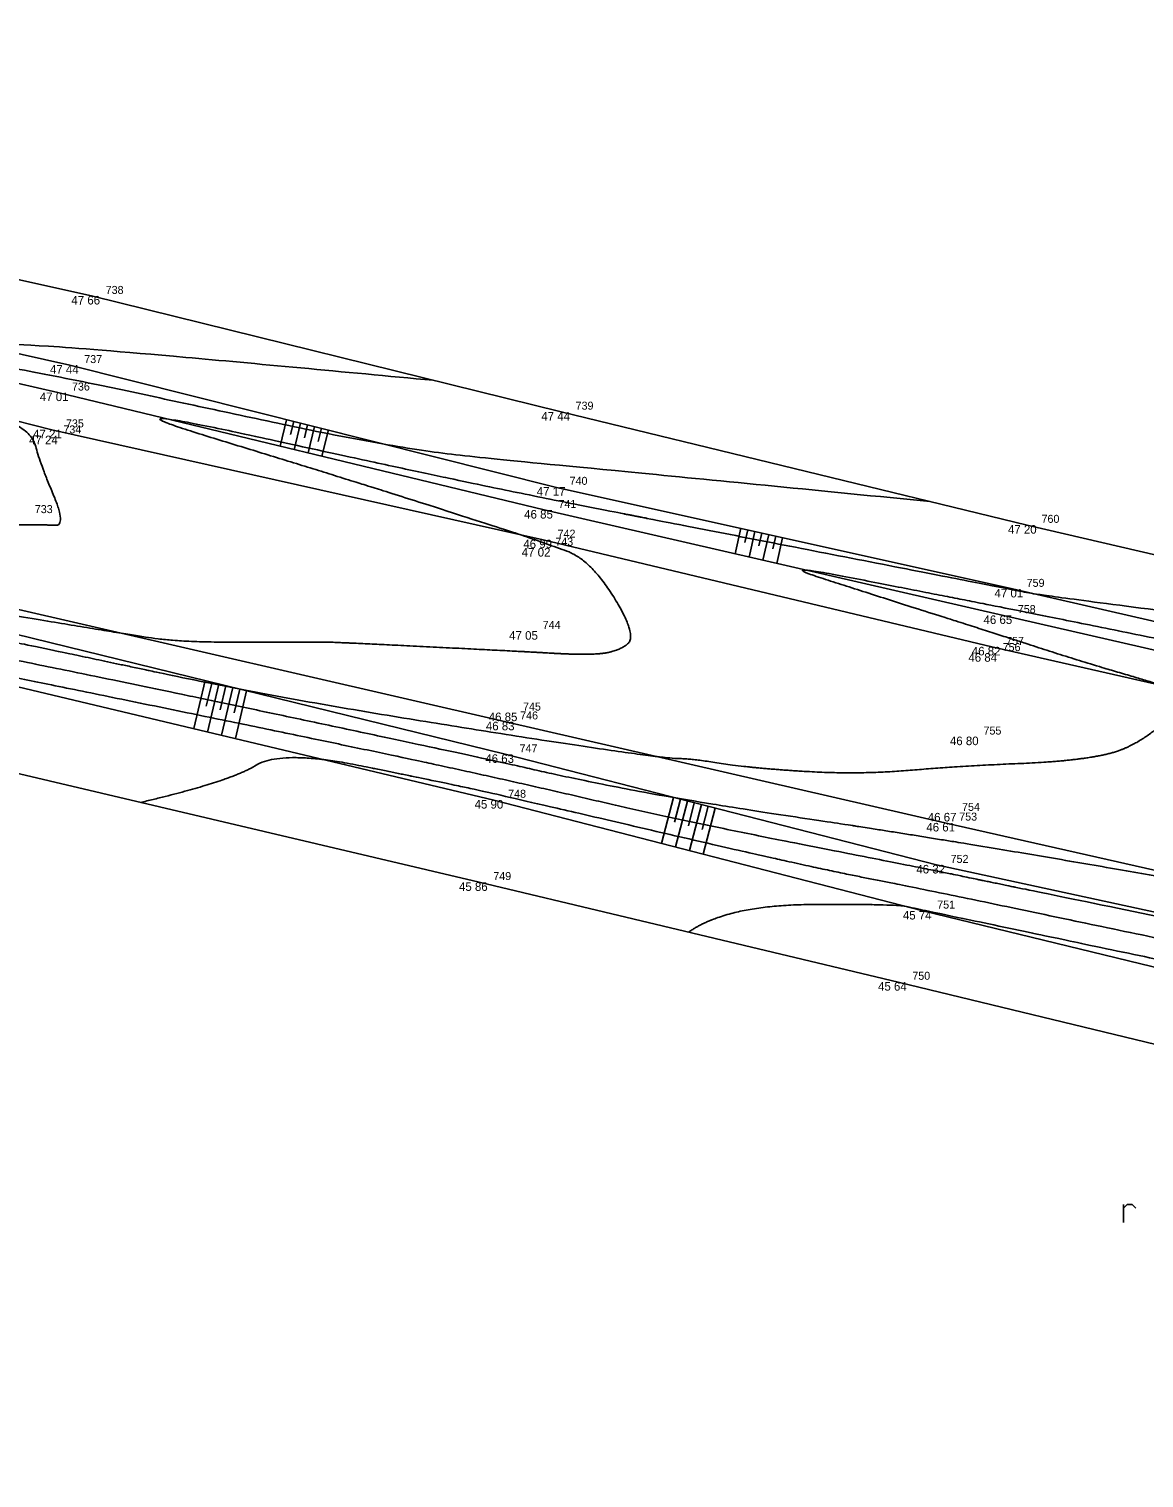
# Model space of a CAD drawing. Extents: x -704017 to -701500, y -1008977 to -1008450.
# Drawn here: x -703592.9 to -703553.9, y -1008761.6 to -1008710.9 of the extents above; entities that cross this region are included whole.
import ezdxf

# ---------------------------------------------------------------- set-up
doc = ezdxf.new("R2010")
doc.units = 0
for name, color, linetype in [('Z_body', 7, 'Continuous'), ('Z_body_cisla', 7, 'Continuous'), ('Z_body_vysky', 7, 'Continuous'), ('Z_komunikace', 7, 'Continuous'), ('Z_popis', 7, 'Continuous'), ('Z_rozhrani_nezpevnene', 7, 'Continuous'), ('Z_teren_hrany_paty', 7, 'Continuous'), ('Z_vrstevnice_hlavni', 7, 'Continuous'), ('Z_vrstevnice_vedlejsi', 7, 'Continuous')]:
    doc.layers.add(name, color=color, linetype=linetype)

# ---------------------------------------------------------------- blocks, each defined once
blk = doc.blocks.new('POINT_DISPLAY')
blk.add_line((0, 0), (0, 0))
blk = doc.blocks.new('Z301')
for p, q in [((-0.13, 0.38), (-0.13, -0.25)), ((-0.13, 0.25), (0, 0.38)), ((0, 0.38), (0.17, 0.38)), ((0.17, 0.38), (0.3, 0.25))]:
    blk.add_line(p, q)

msp = doc.modelspace()

# ---------------------------------------------------------------- linework, layer by layer
at = {"layer": 'Z_komunikace'}
for p, q in [((-703610.89, -1008720.19), (-703592.13, -1008724.9)), ((-703592.13, -1008724.9), (-703574.93, -1008728.75)), ((-703574.93, -1008728.75), (-703559.24, -1008732.5)), ((-703594.31, -1008730.96), (-703576.24, -1008735.12)), ((-703559.24, -1008732.5), (-703542.26, -1008736.37)), ((-703576.24, -1008735.12), (-703560.88, -1008738.66)), ((-703560.88, -1008738.66), (-703542.73, -1008742.75))]:
    msp.add_line(p, q, dxfattribs=at)
at = {"layer": 'Z_rozhrani_nezpevnene'}
for p, q in [((-703610.8, -1008715.76), (-703590.74, -1008720.22)), ((-703590.74, -1008720.22), (-703574.3, -1008724.28)), ((-703574.3, -1008724.28), (-703558, -1008728.24)), ((-703558, -1008728.24), (-703542.16, -1008731.92)), ((-703597.5, -1008735.95), (-703577.18, -1008740.74)), ((-703577.18, -1008740.74), (-703562.52, -1008744.23)), ((-703562.52, -1008744.23), (-703543.39, -1008748.87))]:
    msp.add_line(p, q, dxfattribs=at)
at = {"layer": 'Z_teren_hrany_paty'}
for p, q in [((-703610.8, -1008718.34), (-703591.49, -1008722.64)), ((-703610.84, -1008719.28), (-703591.92, -1008723.6)), ((-703591.49, -1008722.64), (-703574.51, -1008726.91)), ((-703591.92, -1008723.6), (-703574.9, -1008727.71)), ((-703583.91, -1008724.55), (-703584.14, -1008725.48)), ((-703583.66, -1008724.61), (-703583.78, -1008725.07)), ((-703583.42, -1008724.67), (-703583.65, -1008725.6)), ((-703583.18, -1008724.73), (-703583.29, -1008725.19)), ((-703582.94, -1008724.79), (-703583.16, -1008725.71)), ((-703582.69, -1008724.85), (-703582.81, -1008725.31)), ((-703582.45, -1008724.91), (-703582.68, -1008725.83)), ((-703574.51, -1008726.91), (-703558.52, -1008730.47)), ((-703574.9, -1008727.71), (-703558.83, -1008731.4)), ((-703568.02, -1008728.35), (-703568.22, -1008729.24)), ((-703567.78, -1008728.41), (-703567.88, -1008728.85)), ((-703567.53, -1008728.46), (-703567.73, -1008729.36)), ((-703567.29, -1008728.52), (-703567.39, -1008728.96)), ((-703567.04, -1008728.57), (-703567.25, -1008729.47)), ((-703566.8, -1008728.63), (-703566.9, -1008729.07)), ((-703566.56, -1008728.68), (-703566.76, -1008729.58)), ((-703558.52, -1008730.47), (-703542.26, -1008734.21)), ((-703558.83, -1008731.4), (-703542.23, -1008735.22)), ((-703594.58, -1008731.76), (-703576.26, -1008736.26)), ((-703595.25, -1008733.44), (-703576.66, -1008737.86)), ((-703586.76, -1008733.68), (-703587.16, -1008735.36)), ((-703586.52, -1008733.74), (-703586.72, -1008734.58)), ((-703586.28, -1008733.8), (-703586.68, -1008735.48)), ((-703586.04, -1008733.86), (-703586.24, -1008734.7)), ((-703585.79, -1008733.92), (-703586.19, -1008735.59)), ((-703585.55, -1008733.98), (-703585.75, -1008734.81)), ((-703585.31, -1008734.04), (-703585.7, -1008735.71)), ((-703576.26, -1008736.26), (-703561.18, -1008740.13)), ((-703576.66, -1008737.86), (-703561.65, -1008741.74)), ((-703570.37, -1008737.77), (-703570.79, -1008739.38)), ((-703570.13, -1008737.83), (-703570.34, -1008738.64)), ((-703569.89, -1008737.9), (-703570.3, -1008739.5)), ((-703569.65, -1008737.96), (-703569.85, -1008738.76)), ((-703569.4, -1008738.02), (-703569.82, -1008739.63)), ((-703569.16, -1008738.08), (-703569.37, -1008738.89)), ((-703568.92, -1008738.14), (-703569.34, -1008739.75)), ((-703561.18, -1008740.13), (-703542.64, -1008744.15)), ((-703561.65, -1008741.74), (-703543.02, -1008746.28))]:
    msp.add_line(p, q, dxfattribs=at)
at = {"layer": 'Z_vrstevnice_hlavni'}
for points in [[(-703661.773, -1008721.43), (-703661.324, -1008719.834), (-703658.07, -1008719.613), (-703652.054, -1008720.82), (-703648.624, -1008721.482), (-703641.413, -1008722.169), (-703632.004, -1008723.944), (-703626.459, -1008725.24), (-703612.349, -1008728.06), (-703610.337, -1008728.42), (-703603.435, -1008729.765), (-703594.405, -1008731.242), (-703589.596, -1008732.045), (-703587.554, -1008732.35), (-703582.8, -1008732.33), (-703582.24, -1008732.336), (-703575.623, -1008732.663), (-703573.52, -1008732.787), (-703572.366, -1008732.688), (-703571.619, -1008732.133), (-703573.271, -1008729.449), (-703574.957, -1008728.847), (-703575.712, -1008728.575), (-703582.079, -1008726.539), (-703590.856, -1008723.857), (-703579.118, -1008726.421), (-703574.717, -1008727.335), (-703569.384, -1008728.378), (-703558.529, -1008730.496), (-703557.504, -1008730.704), (-703542.192, -1008732.649), (-703535.825, -1008733.268)], [(-703589.033, -1008737.946), (-703585.903, -1008737.216), (-703584.096, -1008736.092), (-703578.47, -1008737.244), (-703576.605, -1008737.641), (-703565.918, -1008740.139), (-703561.439, -1008741.018), (-703553.824, -1008742.621), (-703542.772, -1008744.89), (-703541.653, -1008745.009), (-703541.754, -1008744.726), (-703527.238, -1008747.636), (-703527.145, -1008747.657), (-703527.001, -1008747.687), (-703526.096, -1008747.855), (-703518.3, -1008748.915), (-703510.157, -1008750.038), (-703509.453, -1008750.11), (-703502.277, -1008751.49), (-703492.585, -1008752.994), (-703476.948, -1008754.188), (-703482.406, -1008751.348), (-703486.65, -1008748.753), (-703487.394, -1008748.489), (-703490.85, -1008747), (-703497.694, -1008744.88), (-703493.08, -1008745.723), (-703490.36, -1008745.837), (-703487.466, -1008746.371), (-703484.443, -1008747.533), (-703473.86, -1008749.78), (-703470.564, -1008750.466), (-703456.925, -1008753.204), (-703454.75, -1008753.381), (-703453.195, -1008753.503), (-703450.887, -1008753.072), (-703445.908, -1008752.258)]]:
    msp.add_open_spline(points, degree=2, dxfattribs=at)
at = {"layer": 'Z_vrstevnice_vedlejsi'}
for points in [[(-703685.785, -1008715.721), (-703684.566, -1008715.335), (-703685.619, -1008713.955), (-703687.964, -1008712.924), (-703688.331, -1008712.713), (-703693.738, -1008710.667), (-703689.92, -1008711.205), (-703687.437, -1008711.773), (-703686.459, -1008711.96), (-703684.104, -1008712.104), (-703682.811, -1008712.154), (-703682.117, -1008712.72), (-703681.703, -1008712.626), (-703681.372, -1008712.666), (-703679.251, -1008713.221), (-703678.952, -1008713.431), (-703676.223, -1008713.647), (-703675.229, -1008713.997), (-703674.61, -1008713.946), (-703674.571, -1008714.118), (-703673.637, -1008714.502), (-703670.426, -1008715.532), (-703663.333, -1008716.955), (-703648.472, -1008719.823), (-703647.938, -1008719.874), (-703645.556, -1008720.323), (-703631.32, -1008722.36), (-703618.794, -1008723.782), (-703611.44, -1008723.57), (-703607.735, -1008721.567), (-703607.879, -1008720.984), (-703608.131, -1008720.883), (-703609.134, -1008720.506), (-703610.859, -1008719.621), (-703613.171, -1008718.885), (-703615.019, -1008718.218), (-703610.836, -1008719.192), (-703603.781, -1008720.296), (-703594.8, -1008721.903), (-703591.285, -1008721.98), (-703578.784, -1008723.173)], [(-703673.894, -1008718.765), (-703674.229, -1008717.457), (-703674.406, -1008717.331), (-703679.958, -1008715.663), (-703681.683, -1008715.237), (-703682.31, -1008714.969), (-703686.597, -1008713.083), (-703687.883, -1008712.347), (-703689.194, -1008711.851), (-703688.268, -1008711.982), (-703687.667, -1008712.119), (-703687.429, -1008712.165), (-703683.737, -1008712.39), (-703682.848, -1008712.425), (-703682.371, -1008712.814), (-703681.698, -1008712.661), (-703681.161, -1008712.726), (-703679.457, -1008713.172), (-703678.972, -1008713.514), (-703676.946, -1008713.674), (-703675.243, -1008714.273), (-703674.746, -1008714.232), (-703674.617, -1008714.796), (-703671.562, -1008716.052), (-703671.119, -1008716.194), (-703657.694, -1008718.888), (-703648.548, -1008720.652), (-703644.676, -1008721.021), (-703631.807, -1008723.449), (-703630.734, -1008723.7), (-703625.919, -1008724.662), (-703619.121, -1008725.828), (-703612.234, -1008727.005), (-703611.334, -1008727.151), (-703606.416, -1008727.92), (-703605.422, -1008728.07), (-703600.671, -1008728.039), (-703593.336, -1008728.232), (-703592.448, -1008728.228), (-703592.407, -1008728.229), (-703591.605, -1008728.268), (-703592.553, -1008726.04), (-703592.822, -1008724.951), (-703594.337, -1008724.346), (-703600.351, -1008722.084), (-703601.791, -1008721.346), (-703597.729, -1008721.982), (-703591.68, -1008723.064), (-703586.147, -1008724.273), (-703579.541, -1008725.645), (-703574.448, -1008726.131), (-703561.396, -1008727.415)], [(-703649.549, -1008724.103), (-703649.532, -1008724.042), (-703649.025, -1008724.007), (-703646.281, -1008723.248), (-703646.828, -1008722.556), (-703645.627, -1008722.605), (-703638.151, -1008723.316), (-703632.201, -1008724.439), (-703622.185, -1008726.781), (-703612.484, -1008728.719), (-703605.9, -1008729.896), (-703594.707, -1008732.078), (-703592.046, -1008732.623), (-703584.715, -1008734.183), (-703576.248, -1008735.576), (-703570.655, -1008736.407), (-703569.782, -1008736.408), (-703567.607, -1008736.75), (-703563.868, -1008736.971), (-703560.318, -1008736.667), (-703556.226, -1008736.499), (-703554.117, -1008735.987), (-703552.261, -1008734.221), (-703552.984, -1008733.926), (-703556.187, -1008732.988), (-703559.071, -1008732.047), (-703563.565, -1008730.621), (-703566.865, -1008729.555), (-703561.845, -1008730.537), (-703558.744, -1008731.142), (-703550.545, -1008732.805), (-703542.253, -1008734.45), (-703530.487, -1008736.737), (-703524.441, -1008737.344), (-703518.847, -1008736.963)], [(-703632.873, -1008727.72), (-703631.739, -1008727.93), (-703627.112, -1008728.484), (-703633.347, -1008726.797), (-703638.134, -1008725.353), (-703642.058, -1008724.205), (-703642.223, -1008723.997), (-703638.018, -1008724.166), (-703634.889, -1008724.464), (-703632.398, -1008724.934), (-703617.91, -1008728.321), (-703612.618, -1008729.379), (-703601.462, -1008731.373), (-703594.933, -1008732.645), (-703587.521, -1008734.163), (-703576.331, -1008736.545), (-703574.126, -1008737.06), (-703569.936, -1008737.883), (-703560.994, -1008739.218), (-703549.788, -1008741.159), (-703545.632, -1008741.909), (-703544.746, -1008742.059), (-703542.787, -1008741.853), (-703542.63, -1008741.17), (-703535.806, -1008741.056), (-703535.093, -1008739.931), (-703531.815, -1008738.986), (-703532.374, -1008738.734), (-703532.262, -1008738.592), (-703535.626, -1008737.414), (-703542.24, -1008735.623), (-703545.283, -1008734.732), (-703547.512, -1008734.005), (-703542.235, -1008735.052), (-703537.659, -1008735.941), (-703524.751, -1008738.537), (-703517.548, -1008739.748), (-703508.419, -1008739.449), (-703507.81, -1008739.478)], [(-703609.563, -1008733.424), (-703607.085, -1008733.681), (-703601.929, -1008734.297), (-703612.695, -1008731.666), (-703631.696, -1008726.286), (-703632.888, -1008725.963), (-703633.253, -1008725.853), (-703632.829, -1008725.85), (-703621.013, -1008728.137), (-703613.635, -1008729.862), (-703612.753, -1008730.038), (-703597.025, -1008732.849), (-703595.159, -1008733.213), (-703582.995, -1008735.703), (-703576.468, -1008737.093), (-703570.022, -1008738.6), (-703561.237, -1008740.324), (-703559.571, -1008740.675), (-703542.64, -1008744.15), (-703527.724, -1008746.198), (-703526.883, -1008746.328), (-703515.75, -1008746.683), (-703511.942, -1008746.425), (-703508.906, -1008745.88), (-703505.374, -1008745.004), (-703506.005, -1008744.578), (-703506.404, -1008744.423), (-703508.561, -1008743.787), (-703522.046, -1008739.724), (-703511.686, -1008741.436), (-703508.733, -1008741.933), (-703508.381, -1008741.921), (-703492.56, -1008742.68)], [(-703569.85, -1008742.485), (-703568.502, -1008741.535), (-703562.588, -1008741.498), (-703561.814, -1008741.678), (-703561.642, -1008741.712), (-703548.077, -1008744.567), (-703542.904, -1008745.629), (-703540.666, -1008745.867), (-703540.868, -1008745.303), (-703529.681, -1008747.545), (-703527.275, -1008748.073), (-703523.533, -1008748.871), (-703509.433, -1008751.479), (-703508.276, -1008751.698), (-703492.966, -1008754.64), (-703491.453, -1008754.949), (-703475.12, -1008757.84), (-703458.21, -1008761.31), (-703454.901, -1008761.68), (-703447.596, -1008761.236), (-703442.69, -1008760.936), (-703445.044, -1008758.368), (-703446.975, -1008757.225), (-703448.855, -1008756.675), (-703450.221, -1008756.265), (-703455.499, -1008755.093), (-703457.2, -1008754.401), (-703461.728, -1008753.282), (-703474.149, -1008750.628), (-703476.189, -1008749.91), (-703474.11, -1008750.351), (-703459.043, -1008753.487), (-703457.162, -1008753.864), (-703449.55, -1008754.484), (-703444.108, -1008754.911), (-703440.159, -1008754.173), (-703436.186, -1008753.991)]]:
    msp.add_open_spline(points, degree=2, dxfattribs=at)

# ---------------------------------------------------------------- block references
at = {"layer": 'Z_body'}
for p in [(-703590.74, -1008720.22), (-703591.49, -1008722.64), (-703591.92, -1008723.6), (-703574.3, -1008724.28), (-703592.13, -1008724.9), (-703592.22, -1008725.11), (-703574.51, -1008726.91), (-703574.9, -1008727.71), (-703558, -1008728.24), (-703575.01, -1008729.04), (-703574.93, -1008728.75), (-703558.52, -1008730.47), (-703558.83, -1008731.4), (-703575.45, -1008731.95), (-703559.24, -1008732.5), (-703559.36, -1008732.72), (-703576.24, -1008735.12), (-703576.14, -1008734.8), (-703560.03, -1008735.64), (-703576.26, -1008736.26), (-703576.66, -1008737.86), (-703560.88, -1008738.66), (-703560.78, -1008738.31), (-703561.18, -1008740.13), (-703577.18, -1008740.74), (-703561.65, -1008741.74), (-703562.52, -1008744.23)]:
    msp.add_blockref('POINT_DISPLAY', p, dxfattribs=at)
at = {"layer": 'Z_popis'}
msp.add_blockref('Z301', (-703554.5, -1008752.39), dxfattribs=at)

# ---------------------------------------------------------------- texts
at = {"layer": 'Z_body_cisla'}
for s, p in [('738', (-703590.24, -1008720.15)), ('737', (-703590.99, -1008722.57)), ('736', (-703591.42, -1008723.53)), ('739', (-703573.8, -1008724.2)), ('735', (-703591.63, -1008724.82)), ('734', (-703591.72, -1008725.03)), ('740', (-703574.01, -1008726.83)), ('733', (-703592.72, -1008727.82)), ('741', (-703574.4, -1008727.64)), ('760', (-703557.5, -1008728.16)), ('742', (-703574.43, -1008728.68)), ('743', (-703574.51, -1008728.96)), ('759', (-703558.02, -1008730.4)), ('758', (-703558.33, -1008731.32)), ('744', (-703574.95, -1008731.87)), ('757', (-703558.74, -1008732.43)), ('756', (-703558.86, -1008732.65)), ('745', (-703575.64, -1008734.73)), ('746', (-703575.74, -1008735.04)), ('755', (-703559.53, -1008735.57)), ('747', (-703575.76, -1008736.19)), ('748', (-703576.16, -1008737.78)), ('754', (-703560.28, -1008738.24)), ('753', (-703560.38, -1008738.58)), ('752', (-703560.68, -1008740.06)), ('749', (-703576.68, -1008740.66)), ('751', (-703561.15, -1008741.66)), ('750', (-703562.02, -1008744.15))]:
    msp.add_text(s, height=0.28, dxfattribs=at).set_placement(p)
at = {"layer": 'Z_body_vysky'}
for s, p in [('47 66', (-703591.44, -1008720.52)), ('47 44', (-703592.19, -1008722.94)), ('47 01', (-703592.545, -1008723.9)), ('47 44', (-703575, -1008724.58)), ('47 21', (-703592.78, -1008725.2)), ('47 24', (-703592.92, -1008725.41)), ('47 17', (-703575.16, -1008727.21)), ('46 85', (-703575.6, -1008728.01)), ('47 20', (-703558.675, -1008728.54)), ('47 02', (-703575.685, -1008729.34)), ('46 99', (-703575.63, -1008729.05)), ('47 01', (-703559.145, -1008730.77)), ('46 65', (-703559.53, -1008731.7)), ('47 05', (-703576.125, -1008732.25)), ('46 82', (-703559.94, -1008732.8)), ('46 84', (-703560.06, -1008733.02)), ('46 83', (-703576.94, -1008735.42)), ('46 85', (-703576.84, -1008735.1)), ('46 80', (-703560.705, -1008735.94)), ('46 63', (-703576.96, -1008736.56)), ('45 90', (-703577.335, -1008738.16)), ('46 61', (-703561.53, -1008738.96)), ('46 67', (-703561.48, -1008738.61)), ('46 32', (-703561.88, -1008740.43)), ('45 86', (-703577.88, -1008741.04)), ('45 74', (-703562.35, -1008742.04)), ('45 64', (-703563.22, -1008744.53))]:
    msp.add_text(s, height=0.3, dxfattribs=at).set_placement(p)

doc.saveas('drawing.dxf')
